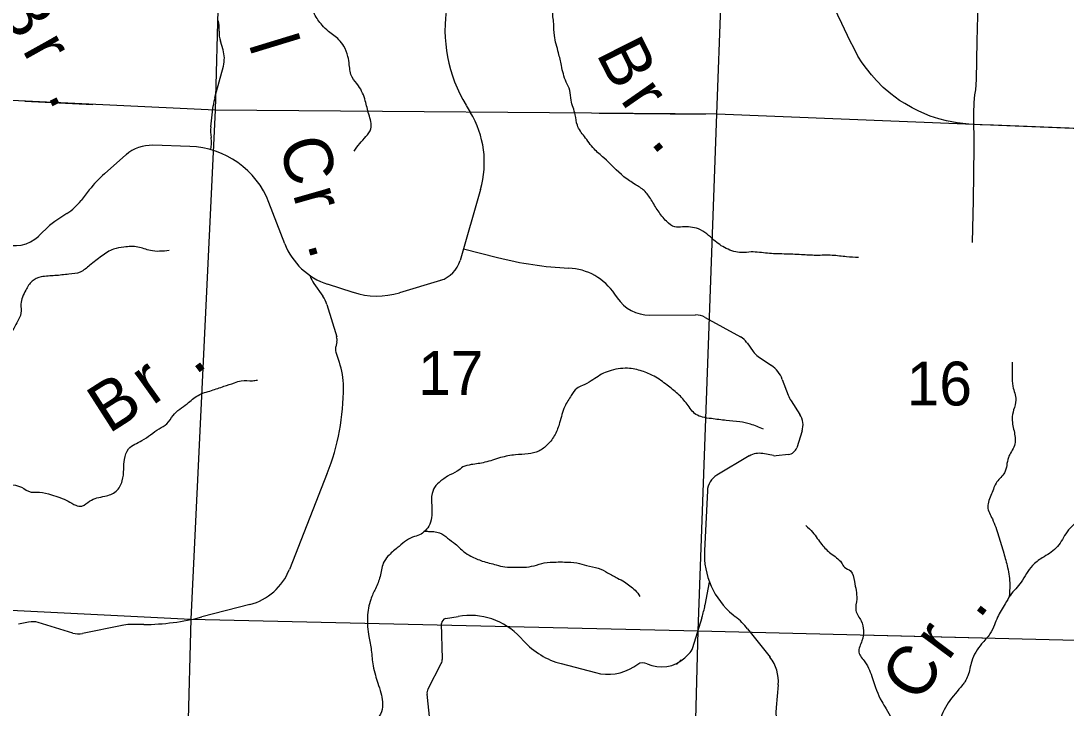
# Model space of a CAD drawing. Extents: x 1219626 to 1426462, y 456797 to 752399.
# Drawn here: x 1315543 to 1326274, y 673552 to 680612 of the extents above; entities that cross this region are included whole.
import ezdxf

# ---------------------------------------------------------------- set-up
doc = ezdxf.new("R2010")
doc.units = 0
for name, color, linetype in [('County Routes Highway Center Lines', 7, 'Continuous'), ('Local Roads Improved', 7, 'Continuous'), ('Masks', 7, 'Continuous'), ('Narrow River Creek and Branch and Slough', 7, 'Continuous'), ('Narrow River Creek and Branch and Slough Text', 7, 'Continuous'), ('Section Lines', 7, 'Continuous'), ('Section Numbers', 7, 'Continuous'), ('Uninventoried Roads and Features', 7, 'Continuous')]:
    doc.layers.add(name, color=color, linetype=linetype)

msp = doc.modelspace()

# ---------------------------------------------------------------- linework, layer by layer
at = {"layer": 'County Routes Highway Center Lines'}
msp.add_lwpolyline([(1326475, 679502), (1325528, 679541), (1325391, 679545), (1325277, 679552), (1325156, 679563), (1325046, 679585), (1324966, 679606), (1324880, 679632), (1324762, 679684), (1324695, 679718), (1324618, 679762), (1324564, 679795), (1324476, 679862), (1324397, 679928), (1324327, 680001), (1324275, 680058), (1324224, 680122), (1324180, 680181), (1324137, 680249), (1324093, 680334), (1324057, 680402), (1323972, 680585), (1323803, 680937)], dxfattribs=at)
at = {"layer": 'Local Roads Improved'}
msp.add_lwpolyline([(1325312, 678335), (1325324, 678770), (1325330, 679313), (1325326, 679661), (1325330, 679775), (1325338, 679852), (1325346, 679904), (1325354, 680011), (1325360, 680405), (1325373, 680928), (1325394, 681477), (1325403, 681776), (1325418, 682020), (1325424, 682117)], dxfattribs=at)
at = {"layer": 'Masks'}
for p, q in [((1315584, 679787), (1316280, 679753)), ((1321480, 679663), (1322572, 679655)), ((1324306, 674302), (1325416, 674274))]:
    msp.add_line(p, q, dxfattribs=at)
at = {"layer": 'Narrow River Creek and Branch and Slough'}
for points in [[(1318965, 679274), (1319022, 679352), (1319086, 679424), (1319136, 679503), (1319115, 679653), (1319079, 679789), (1319008, 679946), (1318943, 680032), (1318915, 680160), (1318900, 680246), (1318858, 680353), (1318808, 680418), (1318700, 680503), (1318636, 680568), (1318558, 680682), (1318507, 680775), (1318436, 680832), (1318436, 680911), (1318443, 681011), (1318450, 681175), (1318457, 681290), (1318522, 681447), (1318600, 681669), (1318693, 681790), (1318765, 681969), (1318822, 682098), (1318808, 682233), (1318722, 682319), (1318593, 682469), (1318500, 682612), (1318407, 682755), (1318322, 682855), (1318222, 682937), (1318186, 683038), (1318179, 683159), (1318129, 683238), (1318029, 683309), (1317979, 683381), (1317936, 683524), (1317936, 683638), (1317972, 683738), (1318000, 683831), (1318036, 683938), (1318043, 684131), (1318036, 684224), (1317986, 684360), (1317936, 684460), (1317857, 684682), (1317814, 684782), (1317757, 684896), (1317700, 685011), (1317664, 685075), (1317583, 685184)], [(1324143, 678181), (1324021, 678188), (1323871, 678203), (1323707, 678203), (1323557, 678210), (1323378, 678217), (1323207, 678224), (1323042, 678238), (1322942, 678231), (1322785, 678274), (1322657, 678360), (1322585, 678424), (1322499, 678474), (1322335, 678496), (1322256, 678496), (1322171, 678553), (1322085, 678660), (1322014, 678775), (1321942, 678868), (1321849, 678932), (1321735, 679011), (1321528, 679204), (1321428, 679296), (1321328, 679425), (1321256, 679540), (1321235, 679647), (1321192, 679797), (1321178, 679897), (1321142, 679983), (1321092, 680154), (1321063, 680283), (1321020, 680462), (1321013, 680583), (1321006, 680655), (1321006, 680733), (1321020, 680833), (1321006, 680912), (1321006, 680969), (1320956, 681034), (1320913, 681105), (1320870, 681220), (1320863, 681370), (1320856, 681556), (1320856, 681656), (1320870, 681734), (1320877, 681791), (1320863, 681877), (1320856, 681963), (1320785, 682063), (1320692, 682235), (1320585, 682416), (1320542, 682480), (1320513, 682645), (1320485, 682773), (1320449, 682873), (1320363, 683016), (1320313, 683088), (1320227, 683159), (1320099, 683345), (1320063, 683452), (1319963, 683574), (1319913, 683695), (1319820, 683788), (1319784, 683888), (1319734, 683989), (1319591, 684039), (1319513, 684139), (1319463, 684296), (1319398, 684389), (1319348, 684510), (1319320, 684582), (1319248, 684703), (1319213, 684818), (1319170, 684854), (1319129, 684887)], [(1317065, 678252), (1316872, 678252), (1316744, 678288), (1316601, 678288), (1316494, 678267), (1316372, 678195), (1316251, 678102), (1316151, 678031), (1316036, 678009), (1315893, 677995), (1315751, 677981), (1315658, 677938), (1315593, 677845), (1315543, 677702), (1315543, 677609), (1315508, 677523), (1315443, 677409), (1315365, 677323), (1315250, 677237), (1315165, 677123), (1315086, 677023), (1315036, 676951), (1314993, 676887), (1314879, 676808), (1314772, 676751), (1314672, 676672), (1314543, 676565), (1314429, 676465), (1314321, 676401), (1314207, 676322), (1314107, 676265), (1313978, 676243), (1313850, 676250), (1313621, 676265), (1313550, 676243), (1313443, 676208), (1313300, 676186), (1313178, 676186), (1313121, 676136), (1313050, 676115), (1312964, 676093), (1312864, 676107), (1312692, 676079), (1312549, 676065), (1312464, 676065), (1312371, 676036), (1312256, 676036), (1312185, 676029), (1312106, 676007), (1311956, 676015), (1311835, 676007), (1311685, 675972), (1311513, 675936), (1311413, 675950), (1311320, 675972), (1311159, 675964), (1311023, 675929), (1310880, 675893), (1310737, 675879), (1310637, 675857), (1310530, 675857), (1310409, 675829), (1310309, 675829), (1310187, 675800), (1310101, 675800), (1309958, 675800), (1309902, 675793)], [(1330085, 677642), (1329968, 677548), (1329883, 677486), (1329782, 677369), (1329696, 677283), (1329533, 677128), (1329392, 676995), (1329237, 676863), (1329104, 676684), (1329019, 676621), (1328910, 676512), (1328879, 676318), (1328832, 676115), (1328770, 675967), (1328684, 675850), (1328606, 675772), (1328388, 675570), (1328209, 675469), (1328085, 675406), (1327991, 675305), (1327874, 675180), (1327828, 675095), (1327742, 675040), (1327625, 675048), (1327493, 675157), (1327329, 675212), (1327166, 675251), (1327080, 675321), (1326893, 675399), (1326823, 675461), (1326753, 675601), (1326668, 675632), (1326535, 675585), (1326403, 675484), (1326271, 675344), (1326224, 675266), (1326170, 675196), (1326029, 675095), (1325928, 675017), (1325811, 674845), (1325702, 674711), (1325648, 674625), (1325570, 674485), (1325539, 674407), (1325492, 674314), (1325407, 674213), (1325305, 674033), (1325266, 673885), (1325235, 673823), (1325212, 673792), (1325064, 673605), (1324971, 673403), (1324940, 673216), (1324932, 673075), (1324924, 672920), (1324869, 672811), (1324690, 672709), (1324558, 672647), (1324410, 672608), (1324356, 672507), (1324270, 672374), (1324223, 672195), (1324124, 671990), (1324054, 671912), (1323960, 671787), (1323875, 671631), (1323820, 671476), (1323758, 671296), (1323742, 671117), (1323696, 670930), (1323657, 670813), (1323555, 670689), (1323485, 670564), (1323423, 670455), (1323376, 670362), (1323337, 670222), (1323322, 670144), (1323314, 670089), (1323283, 670081), (1323245, 670047)], [(1323167, 676416), (1323033, 676469), (1322923, 676493), (1322785, 676507), (1322632, 676526), (1322541, 676541), (1322474, 676569), (1322383, 676675), (1322288, 676780), (1322178, 676871), (1322044, 676961), (1321920, 677014), (1321772, 677043), (1321581, 677014), (1321542, 677000), (1321399, 676914), (1321308, 676866), (1321251, 676837), (1321194, 676765), (1321127, 676651), (1321074, 676483), (1321027, 676364), (1320950, 676259), (1320859, 676192), (1320750, 676163), (1320621, 676154), (1320468, 676125), (1320305, 676077), (1320167, 676053), (1320081, 676029), (1320023, 675986), (1319923, 675934), (1319875, 675900), (1319804, 675838), (1319765, 675757), (1319761, 675633), (1319761, 675532), (1319742, 675441), (1319694, 675374), (1319636, 675331), (1319565, 675308), (1319407, 675198), (1319312, 675112), (1319264, 675040), (1319230, 674903), (1319183, 674779), (1319135, 674669), (1319101, 674488), (1319116, 674287), (1319140, 674148), (1319159, 673986), (1319183, 673890), (1319207, 673809), (1319240, 673709), (1319254, 673618), (1319245, 673513), (1319192, 673427), (1319106, 673331), (1319039, 673269), (1318938, 673185), (1318856, 673128), (1318770, 673095), (1318675, 672999), (1318570, 672880), (1318436, 672741), (1318331, 672626), (1318250, 672516), (1318183, 672406), (1318154, 672287), (1318125, 672143), (1318111, 672110), (1318063, 672034), (1317992, 671957), (1317949, 671943), (1317858, 671928), (1317802, 671909)], [(1325720, 677107), (1325720, 676974), (1325727, 676858), (1325758, 676717), (1325735, 676616), (1325720, 676523), (1325743, 676382), (1325743, 676250), (1325681, 676125), (1325642, 675970), (1325564, 675876), (1325509, 675752), (1325470, 675619), (1325517, 675495), (1325579, 675323), (1325634, 675144), (1325673, 674996), (1325696, 674817), (1325690, 674694)], [(1314120, 676271), (1314155, 676222), (1314262, 676150), (1314391, 676065), (1314619, 675993), (1314848, 675957), (1314991, 675907), (1315120, 675864), (1315298, 675850), (1315548, 675821), (1315648, 675771), (1315734, 675771), (1315856, 675743), (1316027, 675679), (1316106, 675636), (1316170, 675628), (1316249, 675679), (1316406, 675729), (1316520, 675779), (1316584, 675886), (1316599, 676007), (1316606, 676107), (1316649, 676215), (1316785, 676300), (1316963, 676422), (1317042, 676472), (1317106, 676558), (1317249, 676679), (1317363, 676765), (1317499, 676815), (1317628, 676858), (1317735, 676894), (1317806, 676915), (1317921, 676915), (1317971, 676922)], [(1323602, 675428), (1323672, 675358), (1323766, 675233), (1323859, 675140), (1323968, 675046), (1323999, 675000), (1324061, 674961), (1324100, 674852), (1324124, 674672), (1324116, 674556), (1324170, 674447), (1324178, 674244), (1324147, 674127), (1324209, 674026), (1324287, 673855), (1324381, 673621), (1324427, 673543), (1324482, 673450), (1324544, 673364), (1324614, 673216), (1324669, 673037), (1324692, 672928), (1324700, 672826), (1324689, 672708)], [(1319689, 675370), (1319729, 675368), (1319783, 675365), (1319841, 675353), (1319924, 675298), (1320003, 675238), (1320092, 675158), (1320162, 675114), (1320280, 675063), (1320424, 675024), (1320513, 675002), (1320624, 674999), (1320707, 674999), (1320812, 675015), (1320917, 675043), (1321038, 675053), (1321124, 675053), (1321252, 675043), (1321350, 675018), (1321471, 674989), (1321567, 674942), (1321669, 674887), (1321739, 674849), (1321796, 674808), (1321850, 674763), (1321898, 674699)]]:
    msp.add_spline(points, degree=3, dxfattribs=at)
at = {"layer": 'Section Lines'}
for p, q in [((1317663, 684900), (1317539, 679693)), ((1322689, 679654), (1322874, 684731)), ((1317539, 679693), (1312266, 679946)), ((1317539, 679693), (1317288, 674465)), ((1322689, 679654), (1317539, 679693)), ((1322498, 674347), (1322689, 679654)), ((1327976, 679442), (1322689, 679654)), ((1312093, 674725), (1317288, 674465)), ((1317288, 674465), (1317156, 669294)), ((1317288, 674465), (1322498, 674347)), ((1322351, 669112), (1322498, 674347)), ((1322498, 674347), (1327788, 674215))]:
    msp.add_line(p, q, dxfattribs=at)
at = {"layer": 'Uninventoried Roads and Features'}
for p, q in [((1317578, 680507), (1317578, 680516)), ((1317618, 680316), (1317591, 680402)), ((1317535, 679826), (1317622, 680148)), ((1317493, 679525), (1317518, 679740)), ((1320114, 679744), (1320157, 679673)), ((1317498, 679398), (1317495, 679413)), ((1317279, 679322), (1316899, 679334)), ((1317494, 679289), (1317499, 679346)), ((1316622, 679235), (1316402, 679042)), ((1316245, 678875), (1316161, 678767)), ((1320263, 678881), (1320054, 678151)), ((1318253, 678322), (1318090, 678745)), ((1316015, 678633), (1315890, 678551)), ((1315838, 678509), (1315728, 678402)), ((1320088, 678270), (1320436, 678181)), ((1318512, 677995), (1318514, 677991)), ((1318552, 677914), (1318643, 677783)), ((1318953, 677823), (1318692, 677907)), ((1319852, 677946), (1319430, 677819)), ((1321639, 677805), (1321665, 677767)), ((1318684, 677698), (1318785, 677366)), ((1322000, 677589), (1322470, 677591)), ((1322567, 677566), (1322930, 677366)), ((1318787, 677315), (1318775, 677263)), ((1322998, 677306), (1323062, 677215)), ((1318778, 677209), (1318812, 677106)), ((1323112, 677165), (1323248, 677072)), ((1323360, 676929), (1323421, 676767)), ((1323450, 676708), (1323541, 676569)), ((1323564, 676399), (1323509, 676227)), ((1323269, 676147), (1323159, 676167)), ((1323424, 676158), (1323297, 676145)), ((1323020, 676142), (1322688, 675945)), ((1318688, 675964), (1318299, 674977)), ((1322591, 675783), (1322561, 675171)), ((1322567, 674608), (1322613, 674847)), ((1317892, 674617), (1317401, 674489)), ((1319903, 674471), (1320032, 674494)), ((1322442, 674174), (1322536, 674484)), ((1322856, 674512), (1322881, 674491)), ((1315622, 674436), (1315519, 674415)), ((1316076, 674322), (1315721, 674431)), ((1316581, 674402), (1316175, 674318)), ((1316805, 674411), (1316660, 674410)), ((1319870, 674059), (1319862, 674421)), ((1323004, 674366), (1323234, 674075)), ((1320671, 674278), (1320703, 674242)), ((1319723, 673751), (1319859, 674011)), ((1322273, 673999), (1322323, 674047)), ((1322359, 674069), (1322401, 674108)), ((1321091, 674009), (1321443, 673917)), ((1321835, 673977), (1321876, 674002)), ((1319742, 673431), (1319713, 673694)), ((1323319, 673791), (1323298, 673558))]:
    msp.add_line(p, q, dxfattribs=at)
for centre, radius, start, end in [((1321397, 680521), 1500, 170.2464, 211.1808), ((1317279, 680531), 300, 357.0905, 15.5717), ((1317877, 680492), 300, 177.0905, 197.4717), ((1317332, 680226), 300, 344.8864, 17.4717), ((1318114, 679670), 600, 164.8864, 173.2877), ((1319301, 679156), 1000, 344.0475, 31.1808), ((1317890, 679478), 400, 173.2877, 189.3765), ((1317300, 679366), 200, 354.1883, 9.3765), ((1316886, 678934), 400, 88.1521, 131.2577), ((1317250, 678422), 900, 21.0226, 88.1521), ((1317193, 678140), 1200, 131.2577, 142.1853), ((1315687, 679135), 600, 303.1988, 322.1853), ((1316082, 678258), 350, 123.1988, 134.1378), ((1315484, 678653), 350, 246.5587, 314.1378), ((1318906, 678574), 700, 201.0226, 252.1569), ((1319765, 678234), 300, 286.7984, 344.0475), ((1321328, 681669), 3600, 255.6663, 267.4371), ((1318798, 678085), 300, 198.3672, 214.839), ((1321140, 677473), 600, 33.6137, 87.4371), ((1318397, 677611), 300, 16.8369, 34.839), ((1319198, 678585), 800, 252.1569, 286.7984), ((1321998, 677989), 400, 213.6137, 270.2467), ((1322471, 677391), 200, 61.2134, 90.2467), ((1318689, 677337), 100, 347.1679, 16.8369), ((1322834, 677191), 200, 35.0705, 61.2134), ((1318872, 677241), 100, 167.1679, 198.7211), ((1323225, 677330), 200, 215.0705, 235.6613), ((1318055, 676849), 800, 0.2203, 18.7211), ((1323079, 676824), 300, 20.45, 55.6613), ((1316455, 676843), 2400, 338.5032, 0.2203), ((1323702, 676872), 300, 200.45, 213.0871), ((1323373, 676460), 200, 342.1733, 33.0871), ((1323123, 675970), 200, 79.4916, 120.7258), ((1323413, 676258), 100, 275.8696, 342.1733), ((1323287, 676245), 100, 259.4916, 275.8696), ((1322791, 675773), 200, 120.7258, 177.2173), ((1323360, 675132), 800, 177.2173, 230.8959), ((1317741, 675197), 600, 284.627, 338.5032), ((1321388, 674834), 1200, 343.0391, 349.1483), ((1315663, 674240), 200, 72.9142, 101.7295), ((1316795, 676811), 2400, 270.2396, 284.627), ((1319912, 674422), 50, 100.079, 181.3162), ((1320155, 673805), 700, 42.4843, 100.079), ((1322377, 673870), 800, 38.3381, 50.8959), ((1316662, 674010), 400, 90.2396, 101.719), ((1316135, 674514), 200, 252.9142, 281.719), ((1321293, 674783), 800, 222.4843, 255.3604), ((1322298, 674218), 150, 313.1304, 343.0391), ((1319770, 674057), 100, 332.4209, 1.3162), ((1321929, 673917), 100, 64.8849, 122.0599), ((1322120, 674325), 350, 244.8849, 313.1304), ((1322920, 673827), 400, 354.7877, 38.3381), ((1321570, 674400), 500, 255.3604, 302.0599), ((1319812, 673705), 100, 152.4209, 186.3159), ((1323795, 673513), 500, 174.7877, 221.4812)]:
    msp.add_arc(centre, radius, start, end, dxfattribs=at)

# ---------------------------------------------------------------- texts
at = {"layer": 'Narrow River Creek and Branch and Slough Text'}
for s, rotation, p in [('B', 301.5923, (1315271, 680770)), ('r', 299.1077, (1315552, 680314)), ('l', 286.9809, (1317879, 680376)), ('B', 296.7895, (1321445, 680277)), ('r', 304.8511, (1321690, 679801)), ('.', 295.9391, (1315813, 679847)), ('C', 285.9378, (1318186, 679350)), ('.', 309.3775, (1321998, 679362)), ('r', 285.9378, (1318333, 678835)), ('.', 285.9378, (1318480, 678321)), ('r', 35.4713, (1316894, 676655)), ('.', 37.175, (1317330, 676966)), ('B', 32.6196, (1316444, 676365)), ('.', 51.9697, (1325382, 674458)), ('r', 53.3098, (1325062, 674029)), ('C', 55.2892, (1324756, 673590))]:
    msp.add_text(s, height=500, rotation=rotation, dxfattribs=at).set_placement(p)
at = {"layer": 'Section Numbers'}
for s, p in [('17', (1319622, 676770)), ('16', (1324638, 676661))]:
    msp.add_text(s, height=450, rotation=359.9998, dxfattribs=at).set_placement(p)

doc.saveas('drawing.dxf')
